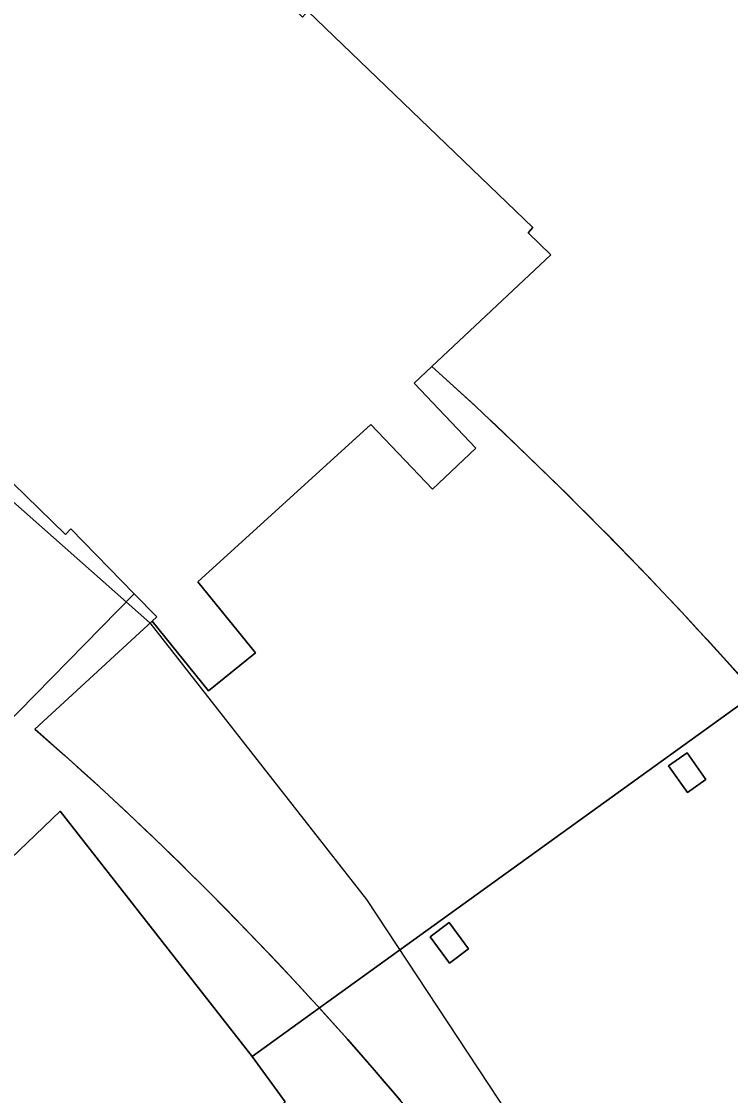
# Model space of a CAD drawing. Extents: x 159716 to 160783, y 383290 to 384031.
# Drawn here: x 160324.04 to 160334.73, y 383782.17 to 383798.35 of the extents above; entities that cross this region are included whole.
import ezdxf

# ---------------------------------------------------------------- set-up
doc = ezdxf.new("R2010")
doc.units = 0
for name, color, linetype in [('IMGEO_Pand', 7, 'Continuous'), ('IMGEO_Pand_overbouw', 7, 'Continuous'), ('IMGEO_Voetpad_halfverhard', 7, 'Continuous'), ('IMGEO_Voetpad_open', 7, 'Continuous')]:
    doc.layers.add(name, color=color, linetype=linetype)

msp = doc.modelspace()

# ---------------------------------------------------------------- linework, layer by layer
at = {"layer": 'IMGEO_Pand'}
msp.add_lwpolyline([(160321.73, 383793.643), (160322.198, 383793.224), (160322.12, 383793.136), (160324.699, 383790.621), (160324.783, 383790.707), (160325.737, 383789.727), (160326.076, 383789.379), (160326.009, 383789.314), (160326.857, 383788.265), (160327.565, 383788.837), (160326.697, 383789.91), (160329.302, 383792.282), (160330.231, 383791.304), (160330.886, 383791.925), (160329.956, 383792.904), (160330.225, 383793.156), (160332.015, 383794.838), (160331.674, 383795.167), (160331.745, 383795.251), (160328.355, 383798.507), (160328.272, 383798.421), (160328.118, 383798.579), (160329.591, 383811.526)], dxfattribs=at)
for points in [[(160334.077, 383786.733), (160334.355, 383786.93), (160334.071, 383787.331), (160333.793, 383787.134)], [(160330.489, 383784.164), (160330.778, 383784.376), (160330.486, 383784.773), (160330.197, 383784.561)]]:
    msp.add_lwpolyline(points, close=True, dxfattribs=at)
at = {"layer": 'IMGEO_Pand_overbouw'}
for points in [[(160356.799, 383842.375), (160350.082, 383847.451), (160346.94, 383843.293), (160349.913, 383841.045), (160343.905, 383833.097), (160327.03, 383845.851), (160322.711, 383834.557), (160319.121, 383821.789), (160318.228, 383817.573), (160316.288, 383797.859), (160325.972, 383789.29), (160327.675, 383787.116), (160329.238, 383785.121), (160331.99, 383780.945)], [(160335.27, 383788.036), (160334.67, 383788.71), (160334.06, 383789.375), (160333.442, 383790.03), (160332.815, 383790.675), (160332.179, 383791.311), (160331.536, 383791.936), (160330.884, 383792.552), (160330.225, 383793.156), (160329.956, 383792.904), (160330.886, 383791.925), (160330.231, 383791.304), (160329.302, 383792.282), (160326.697, 383789.91), (160327.565, 383788.837), (160326.857, 383788.265), (160326.009, 383789.314), (160324.238, 383787.691), (160324.689, 383787.292), (160325.136, 383786.888), (160325.579, 383786.479), (160326.018, 383786.064), (160326.452, 383785.644), (160326.881, 383785.218), (160327.306, 383784.787), (160327.725, 383784.35), (160328.14, 383783.909), (160328.55, 383783.463), (160328.955, 383783.011), (160329.355, 383782.555), (160329.749, 383782.094)]]:
    msp.add_lwpolyline(points, dxfattribs=at)
at = {"layer": 'IMGEO_Voetpad_halfverhard'}
msp.add_lwpolyline([(160328.01, 383782.071), (160327.513, 383782.756), (160324.619, 383786.454), (160322.753, 383784.666), (160321.055, 383783.156), (160317.65, 383781.176), (160314.363, 383780.201), (160313.787, 383774.409), (160319.695, 383776.113), (160323.724, 383778.392)], close=True, dxfattribs=at)
at = {"layer": 'IMGEO_Voetpad_open'}
for points in [[(160329.647, 383816.31), (160329.098, 383811.582), (160329.591, 383811.526), (160328.118, 383798.579), (160328.272, 383798.421), (160328.355, 383798.507), (160331.745, 383795.251), (160331.674, 383795.167), (160332.015, 383794.838), (160330.225, 383793.156)], [(160316.36, 383798.354), (160316.205, 383796.402), (160316.114, 383795.695), (160316.755, 383795.548), (160320.076, 383792.251), (160319.145, 383791.25), (160323.245, 383787.19), (160325.737, 383789.727), (160324.783, 383790.707), (160324.699, 383790.621), (160322.12, 383793.136), (160322.198, 383793.224), (160321.73, 383793.643)], [(160324.238, 383787.691), (160326.009, 383789.314), (160326.076, 383789.379), (160325.737, 383789.727), (160323.245, 383787.19), (160319.145, 383791.25), (160320.076, 383792.251), (160316.755, 383795.548), (160316.114, 383795.695), (160315.523, 383791.107), (160315.408, 383790.001), (160319.125, 383786.439), (160320.213, 383787.452), (160321.225, 383786.366), (160322.753, 383784.666), (160324.619, 383786.454), (160327.513, 383782.756), (160328.528, 383783.487)], [(160330.225, 383793.156), (160329.956, 383792.904), (160330.886, 383791.925), (160330.231, 383791.304), (160329.302, 383792.282), (160326.697, 383789.91), (160327.565, 383788.837), (160326.857, 383788.265), (160326.009, 383789.314), (160324.238, 383787.691)], [(160335.102, 383788.227), (160328.528, 383783.487)], [(160328.528, 383783.487), (160335.102, 383788.227)], [(160328.528, 383783.487), (160327.513, 383782.756), (160328.01, 383782.071)]]:
    msp.add_lwpolyline(points, dxfattribs=at)
for points in [[(160334.077, 383786.733), (160333.793, 383787.134), (160334.071, 383787.331), (160334.355, 383786.93)], [(160330.489, 383784.164), (160330.197, 383784.561), (160330.486, 383784.773), (160330.778, 383784.376)]]:
    msp.add_lwpolyline(points, close=True, dxfattribs=at)
for centre, radius, start, end in [((160288.274, 383746.77), 62.543, 41.5184, 47.87394), ((160288.274, 383746.77), 62.543, 41.5184, 47.87394), ((160290.123, 383748.588), 51.893, 42.2623, 48.8979), ((160290.123, 383748.588), 51.893, 42.2623, 48.8979), ((160290.265, 383748.707), 51.707, 27.47, 42.2702), ((160290.265, 383748.707), 51.707, 27.47, 42.2702)]:
    msp.add_arc(centre, radius, start, end, dxfattribs=at)

doc.saveas('drawing.dxf')
